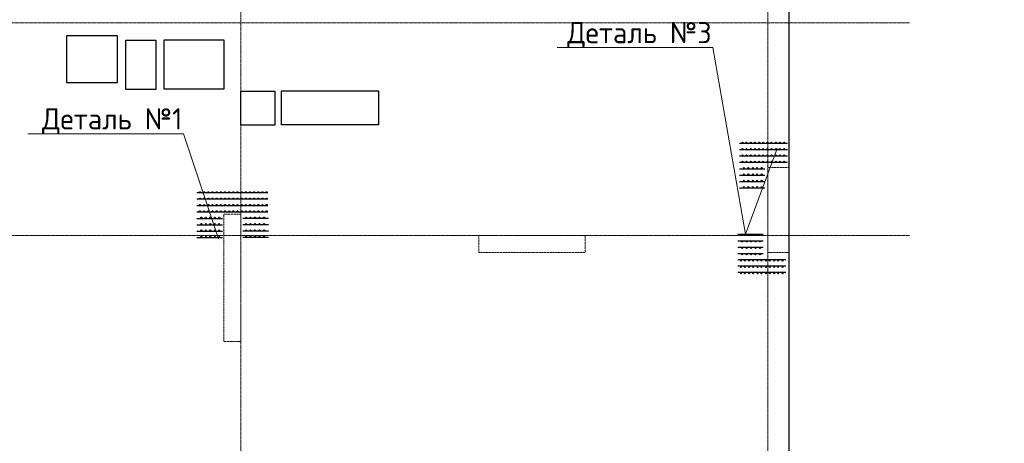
# Model space of a CAD drawing. Header units: millimetres. Extents: x -42044588 to 856694, y -806701 to 941911.
# Tile 746 of 1056: x 237310 to 248893, y -279809 to -274824. Entities that reach past the tile are written whole.
import ezdxf
from ezdxf import colors
from ezdxf.entities.mleader import LeaderData, LeaderLine
from ezdxf.math import Vec2, Vec3

# ---------------------------------------------------------------- set-up
doc = ezdxf.new("R2010")
doc.units = ezdxf.units.MM
for name, pattern in [('______5', [1100, 800, -100, 100, -100]), ('DASHED', [7, 5, -2, 0]), ('осевая', [50.8, 31.75, -6.35, 6.35, -6.35])]:
    doc.linetypes.add(name, pattern=pattern)
doc.layers.add('0 @ 100', color=7, linetype='Continuous')
doc.layers.add('Колонна_ бетон', color=7, linetype='Continuous', lineweight=50, true_color=0xb4b496)
for name, color, linetype, lineweight in [('Оси', 40, '______5', 18), ('осн.сетка', 4, 'Continuous', 60), ('Перекрытие ж_бетон', 1, 'Continuous', 30), ('подоснова', 151, 'Continuous', 5), ('размер', 1, 'Continuous', 25), ('РАЗМЕРЫ', 1, 'Continuous', 9)]:
    doc.layers.add(name, color=color, linetype=linetype, lineweight=lineweight)
doc.styles.add('GOST-2.304_Type-B', font='GOST_Common.ttf')
doc.styles.add('ГОСТ', font='GOST_Common.ttf')

# ---------------------------------------------------------------- blocks, each defined once
blk = doc.blocks.new('оси блок 2')
at = {"layer": 'Оси', "color": 16, "linetype": 'осевая', "lineweight": 0, "ltscale": 0.25, "transparency": 33554687}
for p, q in [((-45104.7, -322543), (-45104.7, -347914.1)), ((-38904.7, -322543), (-38904.7, -347914.1)), ((-89822.3, -335301.3), (-37238.5, -335301.3)), ((-89822.3, -337801.3), (-37238.5, -337801.3))]:
    blk.add_line(p, q, dxfattribs=at)
blk = doc.blocks.new('подложка стн 1-го этажа')
at = {"layer": 'Колонна_ бетон', "color": 252, "linetype": 'DASHED', "lineweight": 0, "ltscale": 0.5, "true_color": 0x939598, "transparency": 33554687}
for p, q in [((48644, 14862, -200), (48444, 14862, -200)), ((48444, 14862, -200), (48444, 14862, -200)), ((48444, 13362, -200), (48444, 14862, -200)), ((48644, 14862, -200), (48644, 14862, -200)), ((48644, 14862, -200), (48644, 13362, -200)), ((51444, 14412, -200), (51444, 14612, -200)), ((51444, 14612, -200), (51444, 14612, -200)), ((51444, 14612, -200), (52694, 14612, -200)), ((52694, 14612, -200), (52694, 14412, -200)), ((52694, 14612, -200), (52694, 14612, -200)), ((51444, 14412, -200), (51444, 14412, -200)), ((52694, 14412, -200), (51444, 14412, -200)), ((52694, 14412, -200), (52694, 14412, -200)), ((48444, 13362, -200), (48644, 13362, -200)), ((48444, 13362, -200), (48444, 13362, -200)), ((48644, 13362, -200), (48644, 13362, -200))]:
    blk.add_line(p, q, dxfattribs=at)
at = {"layer": 'Колонна_ бетон', "color": 252, "linetype": 'DASHED', "lineweight": 0, "ltscale": 0.5, "true_color": 0x939598, "transparency": 33554687, "elevation": -560}
blk.add_lwpolyline([(54844, 15412), (55094, 15412), (55094, 14412), (54844, 14412)], close=True, dxfattribs=at)
blk = doc.blocks.new('цукцкц')
at = {"layer": 'Перекрытие ж_бетон'}
for points in [[(-259016, -608430), (-259596, -608430), (-259596, -608079), (-259016, -608079)], [(-259616, -609830), (-260016, -609830), (-260016, -609430), (-259616, -609430)]]:
    blk.add_lwpolyline(points, close=True, dxfattribs=at)
blk = doc.blocks.new('отв +6900')
at = {"layer": 'Перекрытие ж_бетон', "color": 1}
for points in [[(-226711, -177919), (-226711, -177369), (-227311, -177369), (-227311, -177919)], [(-226161, -177999), (-226161, -177419), (-225461, -177419), (-225461, -177999)], [(-224781, -178419), (-224781, -178019), (-223641, -178019), (-223641, -178419)]]:
    blk.add_lwpolyline(points, close=True, dxfattribs=at)
at = {"color": 1, "rotation": 90}
blk.add_blockref('цукцкц', (-834690, 81595), dxfattribs=at)
blk = doc.blocks.new('деталь 1')
at = {"layer": 'осн.сетка', "color": 3, "lineweight": 25, "ltscale": 100}
for points in [[(263119, 23421), (263119, 20072)], [(263419, 23421), (263419, 20072)], [(263719, 23421), (263719, 20072)], [(264019, 23421), (264019, 20072)], [(264319, 23444), (264319, 22244)], [(264619, 23444), (264619, 22244)], [(264919, 23444), (264919, 22244)], [(265219, 23444), (265219, 22244)], [(264319, 20081), (264319, 21281)], [(264619, 20081), (264619, 21281)], [(264919, 20081), (264919, 21281)], [(265219, 20081), (265219, 21281)]]:
    blk.add_lwpolyline(points, dxfattribs=at)
at = {"layer": 'размер', "lineweight": 25, "ltscale": 2}
for centre, radius in [((263087, 23363), 25.2), ((263087, 23167), 25.2), ((263387, 23363), 25.2), ((263387, 23167), 25.2), ((263687, 23363), 25.2), ((263687, 23167), 25.2), ((263987, 23363), 25.2), ((263987, 23167), 25.2), ((264285, 23234), 27), ((264585, 23234), 27), ((264885, 23234), 27), ((265185, 23234), 27), ((263087, 22971), 25.2), ((263087, 22775), 25.2), ((263387, 22971), 25.2), ((263387, 22775), 25.2), ((263687, 22971), 25.2), ((263687, 22775), 25.2), ((263987, 22971), 25.2), ((263987, 22775), 25.2), ((264285, 23024), 27), ((264285, 22814), 27), ((264585, 23024), 27), ((264585, 22814), 27), ((264885, 23024), 27), ((264885, 22814), 27), ((265185, 23024), 27), ((265185, 22814), 27), ((263087, 22579), 25.2), ((263087, 22383), 25.2), ((263387, 22579), 25.2), ((263387, 22383), 25.2), ((263687, 22579), 25.2), ((263687, 22383), 25.2), ((263987, 22579), 25.2), ((263987, 22383), 25.2), ((264285, 22604), 27), ((264285, 22394), 27), ((264585, 22604), 27), ((264585, 22394), 27), ((264885, 22604), 27), ((264885, 22394), 27), ((265185, 22604), 27), ((265185, 22394), 27), ((263087, 22187), 25.2), ((263087, 21991), 25.2), ((263087, 21795), 25.2), ((263387, 22187), 25.2), ((263387, 21991), 25.2), ((263387, 21795), 25.2), ((263687, 22187), 25.2), ((263687, 21991), 25.2), ((263687, 21795), 25.2), ((263987, 22187), 25.2), ((263987, 21991), 25.2), ((263987, 21795), 25.2), ((263087, 21599), 25.2), ((263087, 21403), 25.2), ((263387, 21599), 25.2), ((263387, 21403), 25.2), ((263687, 21599), 25.2), ((263687, 21403), 25.2), ((263987, 21599), 25.2), ((263987, 21403), 25.2), ((263087, 21207), 25.2), ((263087, 21011), 25.2), ((263387, 21207), 25.2), ((263387, 21011), 25.2), ((263687, 21207), 25.2), ((263687, 21011), 25.2), ((263987, 21207), 25.2), ((263987, 21011), 25.2), ((264285, 21131), 27), ((264285, 20921), 27), ((264585, 21131), 27), ((264585, 20921), 27), ((264885, 21131), 27), ((264885, 20921), 27), ((265185, 21131), 27), ((265185, 20921), 27), ((263087, 20815), 25.2), ((263087, 20619), 25.2), ((263087, 20423), 25.2), ((263387, 20815), 25.2), ((263387, 20619), 25.2), ((263387, 20423), 25.2), ((263687, 20815), 25.2), ((263687, 20619), 25.2), ((263687, 20423), 25.2), ((263987, 20815), 25.2), ((263987, 20619), 25.2), ((263987, 20423), 25.2), ((264285, 20711), 27), ((264285, 20501), 27), ((264585, 20711), 27), ((264585, 20501), 27), ((264885, 20711), 27), ((264885, 20501), 27), ((265185, 20711), 27), ((265185, 20501), 27), ((263087, 20227), 25.2), ((263387, 20227), 25.2), ((263687, 20227), 25.2), ((263987, 20227), 25.2), ((264285, 20291), 27), ((264585, 20291), 27), ((264885, 20291), 27), ((265185, 20291), 27)]:
    blk.add_circle(centre, radius, dxfattribs=at)
blk = doc.blocks.new('_None')

msp = doc.modelspace()

# ---------------------------------------------------------------- linework, layer by layer
at = {"layer": 'осн.сетка', "color": 3, "lineweight": 25, "ltscale": 100}
for points in [[(246341.536, -276279.058), (245776.02, -276279.058)], [(246341.536, -276354.058), (245776.02, -276354.058)], [(246341.536, -276429.058), (245776.02, -276429.058)], [(245775.716, -276579.058), (246075.716, -276579.058)], [(246341.536, -276504.058), (245776.02, -276504.058)], [(245775.716, -276654.058), (246075.716, -276654.058)], [(245775.716, -276729.058), (246075.716, -276729.058)], [(245775.716, -276804.058), (246075.716, -276804.058)], [(245756.22, -277349.536), (246056.22, -277349.536)], [(245756.22, -277424.536), (246056.22, -277424.536)], [(245756.22, -277499.536), (246056.22, -277499.536)], [(245756.22, -277574.536), (246056.22, -277574.536)], [(246322.04, -277649.536), (245756.524, -277649.536)], [(246322.04, -277724.536), (245756.524, -277724.536)], [(246322.04, -277799.536), (245756.524, -277799.536)]]:
    msp.add_lwpolyline(points, dxfattribs=at)
at = {"layer": 'Перекрытие ж_бетон'}
msp.add_lwpolyline([(243309.945, -282512.648), (246359.945, -282512.648), (246359.945, -265612.648), (236309.945, -265612.648), (236309.945, -265612.648), (232959.945, -265612.648), (232959.945, -265612.648), (231159.945, -265612.648)], dxfattribs=at)
at = {"layer": 'размер', "lineweight": 25, "ltscale": 2}
for centre, radius in [((245812.017, -276271.214), 6.3), ((245812.017, -276346.214), 6.3), ((245861.017, -276271.214), 6.3), ((245861.017, -276346.214), 6.3), ((245910.017, -276271.214), 6.3), ((245910.017, -276346.214), 6.3), ((245959.017, -276271.214), 6.3), ((245959.017, -276346.214), 6.3), ((246008.017, -276271.214), 6.3), ((246008.017, -276346.214), 6.3), ((246057.017, -276271.214), 6.3), ((246057.017, -276346.214), 6.3), ((246106.017, -276271.214), 6.3), ((246106.017, -276346.214), 6.3), ((246155.017, -276271.214), 6.3), ((246155.017, -276346.214), 6.3), ((246204.017, -276271.214), 6.3), ((246204.017, -276346.214), 6.3), ((246253.017, -276271.214), 6.3), ((246253.017, -276346.214), 6.3), ((246302.017, -276271.214), 6.3), ((246302.017, -276346.214), 6.3), ((245812.017, -276421.214), 6.3), ((245861.017, -276421.214), 6.3), ((245910.017, -276421.214), 6.3), ((245959.017, -276421.214), 6.3), ((246008.017, -276421.214), 6.3), ((246057.017, -276421.214), 6.3), ((246106.017, -276421.214), 6.3), ((246155.017, -276421.214), 6.3), ((246204.017, -276421.214), 6.3), ((246253.017, -276421.214), 6.3), ((246302.017, -276421.214), 6.3), ((245812.017, -276496.214), 6.3), ((245828.216, -276570.654), 6.75), ((245861.017, -276496.214), 6.3), ((245880.716, -276570.654), 6.75), ((245910.017, -276496.214), 6.3), ((245933.216, -276570.654), 6.75), ((245959.017, -276496.214), 6.3), ((245985.716, -276570.654), 6.75), ((246008.017, -276496.214), 6.3), ((246038.216, -276570.654), 6.75), ((246057.017, -276496.214), 6.3), ((246106.017, -276496.214), 6.3), ((246155.017, -276496.214), 6.3), ((246204.017, -276496.214), 6.3), ((246253.017, -276496.214), 6.3), ((246302.017, -276496.214), 6.3), ((245828.216, -276645.654), 6.75), ((245828.216, -276720.654), 6.75), ((245880.716, -276645.654), 6.75), ((245880.716, -276720.654), 6.75), ((245933.216, -276645.654), 6.75), ((245933.216, -276720.654), 6.75), ((245985.716, -276645.654), 6.75), ((245985.716, -276720.654), 6.75), ((246038.216, -276645.654), 6.75), ((246038.216, -276720.654), 6.75), ((245828.216, -276795.654), 6.75), ((245880.716, -276795.654), 6.75), ((245933.216, -276795.654), 6.75), ((245985.716, -276795.654), 6.75), ((246038.216, -276795.654), 6.75), ((245808.72, -277357.94), 6.75), ((245861.22, -277357.94), 6.75), ((245913.72, -277357.94), 6.75), ((245966.22, -277357.94), 6.75), ((246018.72, -277357.94), 6.75), ((245808.72, -277432.94), 6.75), ((245808.72, -277507.94), 6.75), ((245861.22, -277432.94), 6.75), ((245861.22, -277507.94), 6.75), ((245913.72, -277432.94), 6.75), ((245913.72, -277507.94), 6.75), ((245966.22, -277432.94), 6.75), ((245966.22, -277507.94), 6.75), ((246018.72, -277432.94), 6.75), ((246018.72, -277507.94), 6.75), ((245808.72, -277582.94), 6.75), ((245861.22, -277582.94), 6.75), ((245913.72, -277582.94), 6.75), ((245966.22, -277582.94), 6.75), ((246018.72, -277582.94), 6.75), ((245792.521, -277657.38), 6.3), ((245792.521, -277732.38), 6.3), ((245841.521, -277657.38), 6.3), ((245841.521, -277732.38), 6.3), ((245890.521, -277657.38), 6.3), ((245890.521, -277732.38), 6.3), ((245939.521, -277657.38), 6.3), ((245939.521, -277732.38), 6.3), ((245988.521, -277657.38), 6.3), ((245988.521, -277732.38), 6.3), ((246037.521, -277657.38), 6.3), ((246037.521, -277732.38), 6.3), ((246086.521, -277657.38), 6.3), ((246086.521, -277732.38), 6.3), ((246135.521, -277657.38), 6.3), ((246135.521, -277732.38), 6.3), ((246184.521, -277657.38), 6.3), ((246184.521, -277732.38), 6.3), ((246233.521, -277657.38), 6.3), ((246233.521, -277732.38), 6.3), ((246282.521, -277657.38), 6.3), ((246282.521, -277732.38), 6.3), ((245792.521, -277807.38), 6.3), ((245841.521, -277807.38), 6.3), ((245890.521, -277807.38), 6.3), ((245939.521, -277807.38), 6.3), ((245988.521, -277807.38), 6.3), ((246037.521, -277807.38), 6.3), ((246086.521, -277807.38), 6.3), ((246135.521, -277807.38), 6.3), ((246184.521, -277807.38), 6.3), ((246233.521, -277807.38), 6.3), ((246282.521, -277807.38), 6.3)]:
    msp.add_circle(centre, radius, dxfattribs=at)

# ---------------------------------------------------------------- block references
for name, p in [('подложка стн 1-го этажа', (191266.023, -291974.443, 560)), ('отв +6900', (465170.852, -97643.55, 200))]:
    msp.add_blockref(name, p)
at = {"layer": 'РАЗМЕРЫ'}
msp.add_blockref('оси блок 2', (285014.663, 60438.674), dxfattribs=at)
at = {"layer": 'РАЗМЕРЫ', "color": 1, "xscale": 0.25, "yscale": 0.25, "zscale": 0.25, "rotation": 270}
msp.add_blockref('деталь 1', (234374.441, -211082.685), dxfattribs=at)

# ---------------------------------------------------------------- texts
at = {"layer": '0 @ 100', "char_height": 300, "width": 18500, "attachment_point": 1, "style": 'ГОСТ'}
for insert in [(164490.226, -237072.641), (67549.049, -238408.446)]:
    msp.add_mtext('\\pi-900,l900,t900;{\\C7;1.^IАрмирование монолитной плиты  состоит из основного армирования ∅10 А500С с шагом  200х200мм  в нижней зоне, основного армирования ∅10 А500С с шагом  200х200мм  в  верхней зоне и дополнительного армирования, указанного на схемах армирования.\\P2.^IАрмирование плиты предусмотрено отдельными  стержнями заводской длины по осям Х и Y. При недостатке заводской длины стержней для армирования плиты, стыки стержней осуществлять внахлестку без  сварки. Стыки арматуры внахлестку должны располагаться вразбежку (через шаг). См. деталь стыковки арматуры.\\P3.^IВерхнюю и нижнюю арматуру вязать вязальной проволокой через пересечение.  Стержни основной и дополнительной арматуры укладывать в соответствии с сечениями .\\P4.^IПо периметру плиты и у отверстий  у концов основной арматуры устанавливать П-образные элементы Ск1.\\P5.^IПозиции со знаком "*" укладываются с шагом 100 мм\\P6.^IДля фиксации в проектном положении стержней верхней сетки устанавливать фиксаторы Ф1 с шагом 600х600мм.\\P7.^IДиаметр оправки стержня при d<20мм - 5d, при d≥20мм - 8d\\P8.^IКаркасы поперечного армирования устанавливаются до начала устройство верхней сетки армирования.\\P9.^IОбрамления отверстий см. лист 8. В местах расположения отверстий осуществить прерывания основной и дополнительной сеток арматуры. Отверстия обрамляются двумя стержнями арматуры, расход стали на обрамление учтен на листе 25.\\P10.^IПроемы размерами до 300х300 допускается выполнять по месту методом алмазного бурения.}', dxfattribs=dict(at, insert=insert))

# ---------------------------------------------------------------- leaders
at = {"layer": 'подоснова', "color": 2, "ltscale": 0.3}
ml = msp.add_multileader_mtext('Standard', dxfattribs=at)
ml.set_content('Деталь №3', color=2, style='GOST-2.304_Type-B')
ml.set_leader_properties(color=256, linetype='ByLayer', lineweight=15)
ml.set_arrow_properties(name='NONE')
ml.build(insert=Vec2(0, 0))
ml.multileader.update_dxf_attribs({"text_left_attachment_type": 6, "text_right_attachment_type": 6, "dogleg_length": 0.1, "arrow_head_size": 18})
ctx = ml.context
ctx.base_point, ctx.char_height, ctx.arrow_head_size, ctx.landing_gap_size, ctx.plane_origin = Vec3(243737.635, -275150.732), 250, 18, 20, Vec3(248421.781, -264610.141)
ctx.left_attachment, ctx.right_attachment, ctx.text_align_type = 6, 6, 1
notes = []
notes.append((ctx, [(0, (1, 1, 0), (245463.341, -275150.732), (-1, 0), 0.1, [(1, [(246220.374, -276337.993), (245848.544, -277346.833)], 0, [])])]))
ctx.mtext.insert, ctx.mtext.alignment, ctx.mtext.flow_direction = Vec3(244600.438, -274850.732), 2, 5
at = {"layer": 'подоснова', "color": 5, "ltscale": 0.3}
ml = msp.add_multileader_mtext('Standard', dxfattribs=at)
ml.set_content('Деталь №1', color=5, style='GOST-2.304_Type-B')
ml.set_leader_properties(color=256, linetype='ByLayer', lineweight=15)
ml.set_arrow_properties(name='NONE')
ml.build(insert=Vec2(0, 0))
ml.multileader.update_dxf_attribs({"text_left_attachment_type": 6, "text_right_attachment_type": 6, "dogleg_length": 0.1, "arrow_head_size": 18})
ctx = ml.context
ctx.base_point, ctx.char_height, ctx.arrow_head_size, ctx.landing_gap_size, ctx.plane_origin = Vec3(237560.414, -276165.778), 250, 18, 20, Vec3(234667.18, -265376.393)
ctx.left_attachment, ctx.right_attachment, ctx.text_align_type = 6, 6, 1
notes.append((ctx, [(1, (1, 1, 0), (239236.12, -276165.778), (-1, 0), 0.1, [(1, [(239647.295, -277401.541)], 0, [])])]))
ctx.mtext.insert, ctx.mtext.alignment, ctx.mtext.flow_direction = Vec3(238398.217, -275865.778), 2, 5
for ctx, leaders in notes:
    for number, flags, end, landing, length, lines in leaders:
        leader = LeaderData()
        leader.index, (leader.has_last_leader_line, leader.has_dogleg_vector, leader.attachment_direction) = number, flags
        leader.last_leader_point, leader.dogleg_vector, leader.dogleg_length = Vec3(end), Vec3(landing), length
        for number, points, colour, breaks in lines:
            line = LeaderLine()
            line.index, line.vertices, line.color, line.breaks = number, Vec3.list(points), colors.encode_raw_color(colour), breaks
            leader.lines.append(line)
        ctx.leaders.append(leader)

doc.saveas('drawing.dxf')
